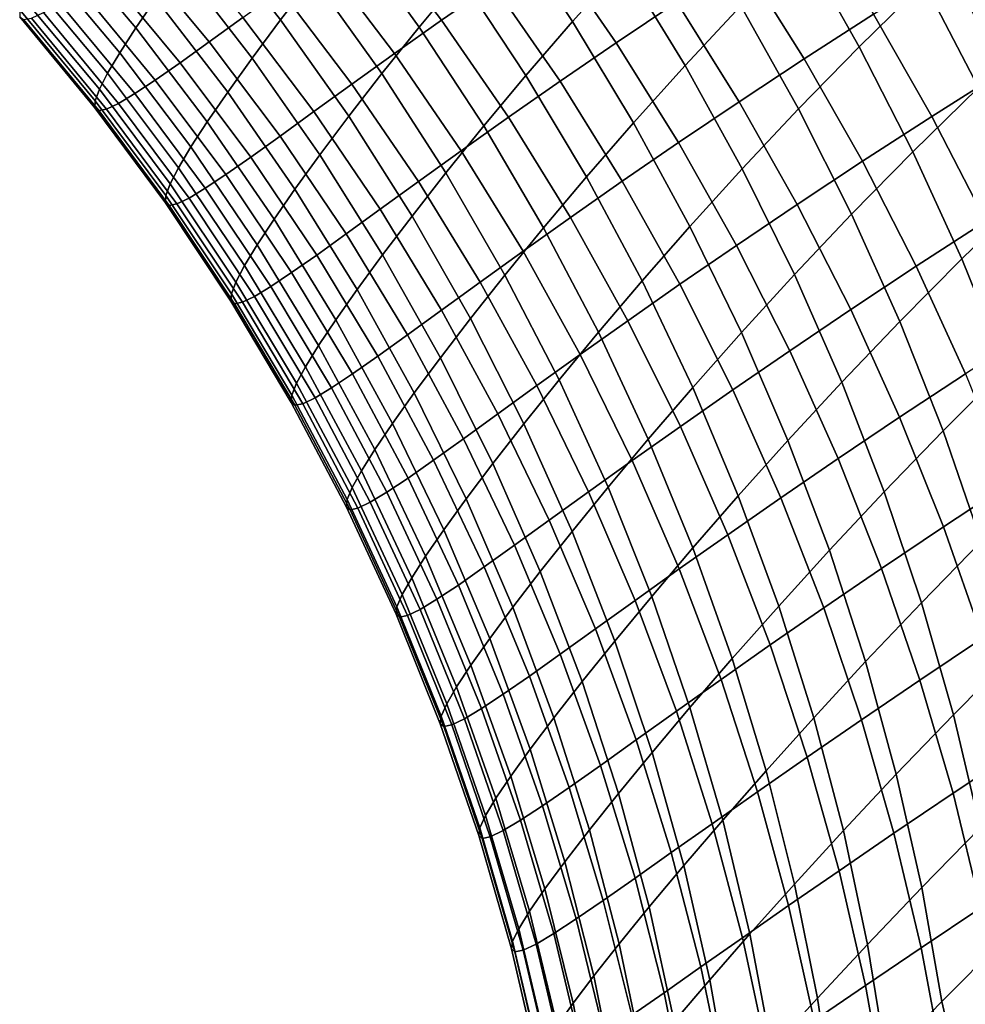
# Model space of a CAD drawing. Header units: metres. Extents: x -109 to 109, y -100 to 58.
# Tile 277 of 642: x -28.1 to -22.92, y -36.9 to -31.52. Entities that reach past the tile are written whole.
import ezdxf

# ---------------------------------------------------------------- set-up
doc = ezdxf.new("R2010")
doc.units = ezdxf.units.M
doc.layers.add('solid_21_062_100_XXX', color=7, linetype='CONTINUOUS')

msp = doc.modelspace()

# ---------------------------------------------------------------- linework, layer by layer
at = {"layer": 'solid_21_062_100_XXX'}
for points in [[(-25.072416, -31.532322, 13.551203), (-24.794165, -31.221809, 14.299462), (-25.155836, -30.686588, 14.30621), (-25.43152, -30.995335, 13.552175)], [(-26.668825, -31.522608, 10.494908), (-26.490444, -31.291058, 11.267242), (-26.890543, -30.784042, 11.280301), (-27.066629, -31.013695, 10.50345)], [(-25.910704, -31.562061, 12.031835), (-25.683006, -31.287729, 12.793958), (-26.063774, -30.765978, 12.80423), (-26.288898, -31.038368, 12.037116)], [(-23.503992, -31.66958, 15.79111), (-23.147943, -31.319929, 16.507757), (-23.468395, -30.759069, 16.500023), (-23.82226, -31.107618, 15.77639)], [(-25.505732, -31.328926, -5.315284), (-25.787962, -31.525146, -4.536965), (-26.176743, -31.013451, -4.60278), (-25.894409, -30.818193, -5.38873)], [(-24.456833, -31.772657, 14.308853), (-24.151611, -31.446192, 15.045931), (-24.49168, -30.896963, 15.042342), (-24.794165, -31.221809, 14.299462)], [(-27.461027, -31.565939, 8.158914), (-27.351395, -31.405275, 8.94335), (-27.769642, -30.913046, 8.95298), (-27.877628, -31.07225, 8.164292)], [(-24.502352, -31.425644, -6.777439), (-24.83359, -31.648098, -6.020404), (-25.198956, -31.119545, -6.087125), (-24.867617, -30.898033, -6.851736)], [(-23.42544, -31.491457, -8.1921), (-23.804783, -31.736107, -7.460456), (-24.146915, -31.19208, -7.52598), (-23.767431, -30.948303, -8.265163)], [(-25.326797, -31.826628, 12.797821), (-25.072416, -31.532322, 13.551203), (-25.43152, -30.995335, 13.552175), (-25.683006, -31.287729, 12.793958)], [(-22.851704, -31.893387, 16.534254), (-22.469376, -31.535563, 17.235603), (-22.767675, -30.962885, 17.216341), (-23.147943, -31.319929, 16.507757)], [(-22.277431, -31.532688, -9.553154), (-22.703426, -31.795717, -8.850812), (-23.022596, -31.237545, -8.913152), (-22.596388, -30.975281, -9.622988)], [(-26.875473, -31.510216, -2.21721), (-27.059269, -31.642775, -1.416009), (-27.471375, -31.147671, -1.46451), (-27.287743, -31.015959, -2.272503)], [(-26.824488, -31.73175, 9.72016), (-26.668825, -31.522608, 10.494908), (-27.066629, -31.013695, 10.50345), (-27.220003, -31.221006, 9.724864)], [(-26.114973, -31.81673, 11.266112), (-25.910704, -31.562061, 12.031835), (-26.288898, -31.038368, 12.037116), (-26.490444, -31.291058, 11.267242)], [(-25.787962, -31.525146, -4.536965), (-26.045666, -31.707178, -3.752941), (-26.434322, -31.194517, -3.811576), (-26.176743, -31.013451, -4.60278)], [(-27.549007, -31.702551, 7.37174), (-27.461027, -31.565939, 8.158914), (-27.877628, -31.07225, 8.164292), (-27.964138, -31.207598, 7.373145)], [(-23.836164, -32.009556, 15.066577), (-23.503992, -31.66958, 15.79111), (-23.82226, -31.107618, 15.77639), (-24.151611, -31.446192, 15.045931)], [(-27.059269, -31.642775, -1.416009), (-27.218775, -31.756956, -0.613441), (-27.63063, -31.261068, -0.65566), (-27.471375, -31.147671, -1.46451)], [(-24.83359, -31.648098, -6.020404), (-25.140549, -31.858458, -5.255683), (-25.505732, -31.328926, -5.315284), (-25.198956, -31.119545, -6.087125)], [(-27.615383, -31.814804, 6.582065), (-27.549007, -31.702551, 7.37174), (-27.964138, -31.207598, 7.373145), (-28.029251, -31.318798, 6.579697)], [(-26.045666, -31.707178, -3.752941), (-26.278854, -31.874046, -2.964132), (-26.667202, -31.36043, -3.016067), (-26.434322, -31.194517, -3.811576)], [(-23.804783, -31.736107, -7.460456), (-24.160404, -31.970598, -6.719032), (-24.502352, -31.425644, -6.777439), (-24.146915, -31.19208, -7.52598)], [(-27.218775, -31.756956, -0.613441), (-27.354343, -31.851723, 0.189868), (-27.765917, -31.355143, 0.153441), (-27.63063, -31.261068, -0.65566)], [(-26.95805, -31.917711, 8.942005), (-26.824488, -31.73175, 9.72016), (-27.220003, -31.221006, 9.724864), (-27.351395, -31.405275, 8.94335)], [(-24.738239, -32.084988, 13.56539), (-24.456833, -31.772657, 14.308853), (-24.794165, -31.221809, 14.299462), (-25.072416, -31.532322, 13.551203)], [(-22.703426, -31.795717, -8.850812), (-23.10643, -32.050468, -8.136851), (-23.42544, -31.491457, -8.1921), (-23.022596, -31.237545, -8.913152)], [(-27.660143, -31.902515, 5.790181), (-27.615383, -31.814804, 6.582065), (-28.029251, -31.318798, 6.579697), (-28.072979, -31.405682, 5.784166)], [(-26.296129, -32.050247, 10.497126), (-26.114973, -31.81673, 11.266112), (-26.490444, -31.291058, 11.267242), (-26.668825, -31.522608, 10.494908)], [(-25.557611, -32.102966, 12.039614), (-25.326797, -31.826628, 12.797821), (-25.683006, -31.287729, 12.793958), (-25.910704, -31.562061, 12.031835)], [(-23.210562, -32.244167, 15.823737), (-22.851704, -31.893387, 16.534254), (-23.147943, -31.319929, 16.507757), (-23.503992, -31.66958, 15.79111)], [(-27.354343, -31.851723, 0.189868), (-27.466339, -31.926174, 0.993591), (-27.877661, -31.42902, 0.962521), (-27.765917, -31.355143, 0.153441)], [(-26.278854, -31.874046, -2.964132), (-26.487577, -32.024761, -2.171471), (-26.875473, -31.510216, -2.21721), (-26.667202, -31.36043, -3.016067)], [(-25.140549, -31.858458, -5.255683), (-25.423201, -32.055672, -4.484012), (-25.787962, -31.525146, -4.536965), (-25.505732, -31.328926, -5.315284)], [(-27.683241, -31.965654, 4.996066), (-27.660143, -31.902515, 5.790181), (-28.072979, -31.405682, 5.784166), (-28.095293, -31.468227, 4.986424)], [(-27.466339, -31.926174, 0.993591), (-27.555052, -31.979456, 1.797128), (-27.966198, -31.481871, 1.771013), (-27.877661, -31.42902, 0.962521)], [(-27.069668, -32.079891, 8.160543), (-26.95805, -31.917711, 8.942005), (-27.351395, -31.405275, 8.94335), (-27.461027, -31.565939, 8.158914)], [(-24.160404, -31.970598, -6.719032), (-24.492123, -32.194023, -5.968649), (-24.83359, -31.648098, -6.020404), (-24.502352, -31.425644, -6.777439)], [(-27.684553, -32.004444, 4.199501), (-27.683241, -31.965654, 4.996066), (-28.095293, -31.468227, 4.986424), (-28.096066, -31.506657, 4.186122)], [(-27.555052, -31.979456, 1.797128), (-27.620768, -32.010746, 2.599637), (-28.03186, -31.512899, 2.578089), (-27.966198, -31.481871, 1.771013)], [(-24.144726, -32.337681, 14.33436), (-23.836164, -32.009556, 15.066577), (-24.151611, -31.446192, 15.045931), (-24.456833, -31.772657, 14.308853)], [(-27.66383, -32.019295, 3.400555), (-27.684553, -32.004444, 4.199501), (-28.096066, -31.506657, 4.186122), (-28.075031, -31.521374, 3.38323)], [(-27.620768, -32.010746, 2.599637), (-27.66383, -32.019295, 3.400555), (-28.075031, -31.521374, 3.38323), (-28.03186, -31.512899, 2.578089)], [(-26.487577, -32.024761, -2.171471), (-26.671919, -32.158203, -1.375936), (-27.059269, -31.642775, -1.416009), (-26.875473, -31.510216, -2.21721)], [(-26.454519, -32.261292, 9.724997), (-26.296129, -32.050247, 10.497126), (-26.668825, -31.522608, 10.494908), (-26.824488, -31.73175, 9.72016)], [(-25.423201, -32.055672, -4.484012), (-25.681522, -32.238708, -3.706143), (-26.045666, -31.707178, -3.752941), (-25.787962, -31.525146, -4.536965)], [(-24.996082, -32.38126, 12.81581), (-24.738239, -32.084988, 13.56539), (-25.072416, -31.532322, 13.551203), (-25.326797, -31.826628, 12.797821)], [(-23.10643, -32.050468, -8.136851), (-23.486261, -32.296017, -7.41188), (-23.804783, -31.736107, -7.460456), (-23.42544, -31.491457, -8.1921)], [(-27.159405, -32.217823, 7.376041), (-27.069668, -32.079891, 8.160543), (-27.461027, -31.565939, 8.158914), (-27.549007, -31.702551, 7.37174)], [(-25.765116, -32.35968, 11.276914), (-25.557611, -32.102966, 12.039614), (-25.910704, -31.562061, 12.031835), (-26.114973, -31.81673, 11.266112)], [(-26.671919, -32.158203, -1.375936), (-26.832018, -32.273201, -0.578484), (-27.218775, -31.756956, -0.613441), (-27.059269, -31.642775, -1.416009)], [(-24.492123, -32.194023, -5.968649), (-24.79982, -32.405392, -5.210085), (-25.140549, -31.858458, -5.255683), (-24.83359, -31.648098, -6.020404)], [(-27.227268, -32.331169, 6.588818), (-27.159405, -32.217823, 7.376041), (-27.549007, -31.702551, 7.37174), (-27.615383, -31.814804, 6.582065)], [(-23.546167, -32.585575, 15.104224), (-23.210562, -32.244167, 15.823737), (-23.503992, -31.66958, 15.79111), (-23.836164, -32.009556, 15.066577)], [(-26.832018, -32.273201, -0.578484), (-26.968161, -32.36869, 0.220236), (-27.354343, -31.851723, 0.189868), (-27.218775, -31.756956, -0.613441)], [(-26.590637, -32.449005, 8.948948), (-26.454519, -32.261292, 9.724997), (-26.824488, -31.73175, 9.72016), (-26.95805, -31.917711, 8.942005)], [(-25.681522, -32.238708, -3.706143), (-25.915478, -32.406563, -2.922972), (-26.278854, -31.874046, -2.964132), (-26.045666, -31.707178, -3.752941)], [(-23.486261, -32.296017, -7.41188), (-23.842672, -32.53146, -6.676668), (-24.160404, -31.970598, -6.719032), (-23.804783, -31.736107, -7.460456)], [(-24.429869, -32.651875, 13.594699), (-24.144726, -32.337681, 14.33436), (-24.456833, -31.772657, 14.308853), (-24.738239, -32.084988, 13.56539)], [(-22.407423, -32.368256, -8.807284), (-22.811237, -32.623867, -8.099565), (-23.10643, -32.050468, -8.136851), (-22.703426, -31.795717, -8.850812)], [(-27.273224, -32.419743, 5.799244), (-27.227268, -32.331169, 6.588818), (-27.615383, -31.814804, 6.582065), (-27.660143, -31.902515, 5.790181)], [(-26.968161, -32.36869, 0.220236), (-27.080654, -32.443737, 1.019836), (-27.466339, -31.926174, 0.993591), (-27.354343, -31.851723, 0.189868)], [(-25.94952, -32.595234, 10.510096), (-25.765116, -32.35968, 11.276914), (-26.114973, -31.81673, 11.266112), (-26.296129, -32.050247, 10.497126)], [(-25.230551, -32.659664, 12.060431), (-24.996082, -32.38126, 12.81581), (-25.326797, -31.826628, 12.797821), (-25.557611, -32.102966, 12.039614)], [(-24.79982, -32.405392, -5.210085), (-25.083418, -32.603638, -4.444059), (-25.423201, -32.055672, -4.484012), (-25.140549, -31.858458, -5.255683)], [(-27.297211, -32.483501, 5.007415), (-27.273224, -32.419743, 5.799244), (-27.660143, -31.902515, 5.790181), (-27.683241, -31.965654, 4.996066)], [(-26.704578, -32.612759, 8.169176), (-26.590637, -32.449005, 8.948948), (-26.95805, -31.917711, 8.942005), (-27.069668, -32.079891, 8.160543)], [(-25.915478, -32.406563, -2.922972), (-26.125072, -32.558243, -2.135406), (-26.487577, -32.024761, -2.171471), (-26.278854, -31.874046, -2.964132)], [(-22.942743, -32.829865, 15.874184), (-22.580458, -32.477936, 16.579439), (-22.851704, -31.893387, 16.534254), (-23.210562, -32.244167, 15.823737)], [(-27.299105, -32.522663, 4.213248), (-27.297211, -32.483501, 5.007415), (-27.683241, -31.965654, 4.996066), (-27.684553, -32.004444, 4.199501)], [(-27.080654, -32.443737, 1.019836), (-27.169735, -32.497463, 1.819682), (-27.555052, -31.979456, 1.797128), (-27.466339, -31.926174, 0.993591)], [(-23.842672, -32.53146, -6.676668), (-24.175453, -32.755886, -5.931995), (-24.492123, -32.194023, -5.968649), (-24.160404, -31.970598, -6.719032)], [(-27.278671, -32.537659, 3.41692), (-27.299105, -32.522663, 4.213248), (-27.684553, -32.004444, 4.199501), (-27.66383, -32.019295, 3.400555)], [(-27.23564, -32.52903, 2.618915), (-27.278671, -32.537659, 3.41692), (-27.66383, -32.019295, 3.400555), (-27.620768, -32.010746, 2.599637)], [(-27.169735, -32.497463, 1.819682), (-27.23564, -32.52903, 2.618915), (-27.620768, -32.010746, 2.599637), (-27.555052, -31.979456, 1.797128)], [(-26.125072, -32.558243, -2.135406), (-26.310343, -32.692604, -1.344396), (-26.671919, -32.158203, -1.375936), (-26.487577, -32.024761, -2.171471)], [(-23.858662, -32.915394, 14.375915), (-23.546167, -32.585575, 15.104224), (-23.836164, -32.009556, 15.066577), (-24.144726, -32.337681, 14.33436)], [(-26.79635, -32.752056, 7.386037), (-26.704578, -32.612759, 8.169176), (-27.069668, -32.079891, 8.160543), (-27.159405, -32.217823, 7.376041)], [(-26.111069, -32.808235, 9.739363), (-25.94952, -32.595234, 10.510096), (-26.296129, -32.050247, 10.497126), (-26.454519, -32.261292, 9.724997)], [(-25.083418, -32.603638, -4.444059), (-25.342846, -32.787704, -3.671306), (-25.681522, -32.238708, -3.706143), (-25.423201, -32.055672, -4.484012)], [(-22.811237, -32.623867, -8.099565), (-23.192188, -32.870335, -7.38038), (-23.486261, -32.296017, -7.41188), (-23.10643, -32.050468, -8.136851)], [(-25.441792, -32.918484, 11.299618), (-25.230551, -32.659664, 12.060431), (-25.557611, -32.102966, 12.039614), (-25.765116, -32.35968, 11.276914)], [(-24.691729, -32.950165, 12.847878), (-24.429869, -32.651875, 13.594699), (-24.738239, -32.084988, 13.56539), (-24.996082, -32.38126, 12.81581)], [(-26.310343, -32.692604, -1.344396), (-26.471373, -32.808445, -0.55088), (-26.832018, -32.273201, -0.578484), (-26.671919, -32.158203, -1.375936)], [(-26.865925, -32.866539, 6.599936), (-26.79635, -32.752056, 7.386037), (-27.159405, -32.217823, 7.376041), (-27.227268, -32.331169, 6.588818)], [(-25.342846, -32.787704, -3.671306), (-25.578026, -32.956585, -2.892696), (-25.915478, -32.406563, -2.922972), (-25.681522, -32.238708, -3.706143)], [(-24.175453, -32.755886, -5.931995), (-24.484438, -32.968292, -5.17861), (-24.79982, -32.405392, -5.210085), (-24.492123, -32.194023, -5.968649)], [(-26.471373, -32.808445, -0.55088), (-26.608385, -32.904682, 0.244465), (-26.968161, -32.36869, 0.220236), (-26.832018, -32.273201, -0.578484)], [(-26.250126, -32.997761, 8.96416), (-26.111069, -32.808235, 9.739363), (-26.454519, -32.261292, 9.724997), (-26.590637, -32.449005, 8.948948)], [(-23.192188, -32.870335, -7.38038), (-23.549994, -33.106754, -6.650459), (-23.842672, -32.53146, -6.676668), (-23.486261, -32.296017, -7.41188)], [(-23.282385, -33.172737, 15.158774), (-22.942743, -32.829865, 15.874184), (-23.210562, -32.244167, 15.823737), (-23.546167, -32.585575, 15.104224)], [(-26.913239, -32.956005, 5.811332), (-26.865925, -32.866539, 6.599936), (-27.227268, -32.331169, 6.588818), (-27.273224, -32.419743, 5.799244)], [(-24.148115, -33.231495, 13.639053), (-23.858662, -32.915394, 14.375915), (-24.144726, -32.337681, 14.33436), (-24.429869, -32.651875, 13.594699)], [(-26.608385, -32.904682, 0.244465), (-26.721619, -32.980347, 1.041189), (-27.080654, -32.443737, 1.019836), (-26.968161, -32.36869, 0.220236)], [(-25.629911, -33.156128, 10.533784), (-25.441792, -32.918484, 11.299618), (-25.765116, -32.35968, 11.276914), (-25.94952, -32.595234, 10.510096)], [(-24.930378, -33.230686, 12.094234), (-24.691729, -32.950165, 12.847878), (-24.996082, -32.38126, 12.81581), (-25.230551, -32.659664, 12.060431)], [(-26.938217, -33.020405, 5.020442), (-26.913239, -32.956005, 5.811332), (-27.273224, -32.419743, 5.799244), (-27.297211, -32.483501, 5.007415)], [(-26.721619, -32.980347, 1.041189), (-26.811256, -33.034538, 1.838617), (-27.169735, -32.497463, 1.819682), (-27.080654, -32.443737, 1.019836)], [(-26.366718, -33.163143, 8.184791), (-26.250126, -32.997761, 8.96416), (-26.590637, -32.449005, 8.948948), (-26.704578, -32.612759, 8.169176)], [(-25.578026, -32.956585, -2.892696), (-25.788914, -33.109261, -2.109108), (-26.125072, -32.558243, -2.135406), (-25.915478, -32.406563, -2.922972)], [(-24.484438, -32.968292, -5.17861), (-24.769505, -33.167595, -4.417212), (-25.083418, -32.603638, -4.444059), (-24.79982, -32.405392, -5.210085)], [(-26.940731, -33.059956, 4.227328), (-26.938217, -33.020405, 5.020442), (-27.297211, -32.483501, 5.007415), (-27.299105, -32.522663, 4.213248)], [(-26.811256, -33.034538, 1.838617), (-26.877487, -33.066387, 2.635871), (-27.23564, -32.52903, 2.618915), (-27.169735, -32.497463, 1.819682)], [(-22.701239, -33.425133, 15.942318), (-22.334915, -33.072037, 16.643196), (-22.580458, -32.477936, 16.579439), (-22.942743, -32.829865, 15.874184)], [(-26.920568, -33.075096, 3.432285), (-26.940731, -33.059956, 4.227328), (-27.299105, -32.522663, 4.213248), (-27.278671, -32.537659, 3.41692)], [(-26.877487, -33.066387, 2.635871), (-26.920568, -33.075096, 3.432285), (-27.278671, -32.537659, 3.41692), (-27.23564, -32.52903, 2.618915)], [(-25.788914, -33.109261, -2.109108), (-25.975491, -33.244564, -1.321471), (-26.310343, -32.692604, -1.344396), (-26.125072, -32.558243, -2.135406)], [(-23.549994, -33.106754, -6.650459), (-23.884411, -33.332207, -5.91054), (-24.175453, -32.755886, -5.931995), (-23.842672, -32.53146, -6.676668)], [(-26.4608, -33.303848, 7.401701), (-26.366718, -33.163143, 8.184791), (-26.704578, -32.612759, 8.169176), (-26.79635, -32.752056, 7.386037)], [(-25.795038, -33.371147, 9.76322), (-25.629911, -33.156128, 10.533784), (-25.94952, -32.595234, 10.510096), (-26.111069, -32.808235, 9.739363)], [(-24.769505, -33.167595, -4.417212), (-25.030531, -33.35273, -3.648522), (-25.342846, -32.787704, -3.671306), (-25.083418, -32.603638, -4.444059)], [(-23.599396, -33.504284, 14.433408), (-23.282385, -33.172737, 15.158774), (-23.546167, -32.585575, 15.104224), (-23.858662, -32.915394, 14.375915)], [(-25.145849, -33.491665, 11.334166), (-24.930378, -33.230686, 12.094234), (-25.230551, -32.659664, 12.060431), (-25.441792, -32.918484, 11.299618)], [(-24.414537, -33.531853, 12.893938), (-24.148115, -33.231495, 13.639053), (-24.429869, -32.651875, 13.594699), (-24.691729, -32.950165, 12.847878)], [(-22.540642, -33.210144, -8.080338), (-22.923334, -33.457558, -7.366039), (-23.192188, -32.870335, -7.38038), (-22.811237, -32.623867, -8.099565)], [(-25.975491, -33.244564, -1.321471), (-26.137789, -33.361279, -0.530703), (-26.471373, -32.808445, -0.55088), (-26.310343, -32.692604, -1.344396)], [(-26.532303, -33.419506, 6.615393), (-26.4608, -33.303848, 7.401701), (-26.79635, -32.752056, 7.386037), (-26.865925, -32.866539, 6.599936)], [(-23.884411, -33.332207, -5.91054), (-24.195236, -33.545677, -5.161339), (-24.484438, -32.968292, -5.17861), (-24.175453, -32.755886, -5.931995)], [(-26.137789, -33.361279, -0.530703), (-26.275961, -33.458286, 0.262491), (-26.608385, -32.904682, 0.244465), (-26.471373, -32.808445, -0.55088)], [(-25.93741, -33.562538, 8.987602), (-25.795038, -33.371147, 9.76322), (-26.111069, -32.808235, 9.739363), (-26.250126, -32.997761, 8.96416)], [(-25.030531, -33.35273, -3.648522), (-25.267389, -33.522663, -2.873383), (-25.578026, -32.956585, -2.892696), (-25.342846, -32.787704, -3.671306)], [(-23.045507, -33.769493, 15.230083), (-22.701239, -33.425133, 15.942318), (-22.942743, -32.829865, 15.874184), (-23.282385, -33.172737, 15.158774)], [(-26.581135, -33.509895, 5.826414), (-26.532303, -33.419506, 6.615393), (-26.865925, -32.866539, 6.599936), (-26.913239, -32.956005, 5.811332)], [(-22.923334, -33.457558, -7.366039), (-23.283136, -33.694973, -6.640474), (-23.549994, -33.106754, -6.650459), (-23.192188, -32.870335, -7.38038)], [(-26.275961, -33.458286, 0.262491), (-26.390177, -33.534595, 1.057592), (-26.721619, -32.980347, 1.041189), (-26.608385, -32.904682, 0.244465)], [(-25.33814, -33.731457, 10.56813), (-25.145849, -33.491665, 11.334166), (-25.441792, -32.918484, 11.299618), (-25.629911, -33.156128, 10.533784)], [(-23.893719, -33.822327, 13.698336), (-23.599396, -33.504284, 14.433408), (-23.858662, -32.915394, 14.375915), (-24.148115, -33.231495, 13.639053)], [(-26.607201, -33.574955, 5.035112), (-26.581135, -33.509895, 5.826414), (-26.913239, -32.956005, 5.811332), (-26.938217, -33.020405, 5.020442)], [(-26.390177, -33.534595, 1.057592), (-26.48056, -33.589264, 1.853882), (-26.811256, -33.034538, 1.838617), (-26.721619, -32.980347, 1.041189)], [(-25.267389, -33.522663, -2.873383), (-25.479982, -33.676361, -2.092648), (-25.788914, -33.109261, -2.109108), (-25.578026, -32.956585, -2.892696)], [(-24.657885, -33.814533, 12.140932), (-24.414537, -33.531853, 12.893938), (-24.691729, -32.950165, 12.847878), (-24.930378, -33.230686, 12.094234)], [(-24.195236, -33.545677, -5.161339), (-24.482288, -33.746071, -4.403542), (-24.769505, -33.167595, -4.417212), (-24.484438, -32.968292, -5.17861)], [(-26.610374, -33.614906, 4.241704), (-26.607201, -33.574955, 5.035112), (-26.938217, -33.020405, 5.020442), (-26.940731, -33.059956, 4.227328)], [(-26.48056, -33.589264, 1.853882), (-26.547255, -33.621407, 2.650462), (-26.877487, -33.066387, 2.635871), (-26.811256, -33.034538, 1.838617)], [(-26.056976, -33.729591, 8.207345), (-25.93741, -33.562538, 8.987602), (-26.250126, -32.997761, 8.96416), (-26.366718, -33.163143, 8.184791)], [(-26.590462, -33.630196, 3.446607), (-26.610374, -33.614906, 4.241704), (-26.940731, -33.059956, 4.227328), (-26.920568, -33.075096, 3.432285)], [(-26.547255, -33.621407, 2.650462), (-26.590462, -33.630196, 3.446607), (-26.920568, -33.075096, 3.432285), (-26.877487, -33.066387, 2.635871)], [(-25.479982, -33.676361, -2.092648), (-25.668245, -33.812641, -1.307222), (-25.975491, -33.244564, -1.321471), (-25.788914, -33.109261, -2.109108)], [(-25.507261, -33.948544, 9.796505), (-25.33814, -33.731457, 10.56813), (-25.629911, -33.156128, 10.533784), (-25.795038, -33.371147, 9.76322)], [(-23.283136, -33.694973, -6.640474), (-23.619766, -33.921474, -5.904338), (-23.884411, -33.332207, -5.91054), (-23.549994, -33.106754, -6.650459)], [(-26.153639, -33.871746, 7.422993), (-26.056976, -33.729591, 8.207345), (-26.366718, -33.163143, 8.184791), (-26.4608, -33.303848, 7.401701)], [(-24.482288, -33.746071, -4.403542), (-24.745394, -33.932297, -3.637851), (-25.030531, -33.35273, -3.648522), (-24.769505, -33.167595, -4.417212)], [(-23.367607, -34.102795, 14.506689), (-23.045507, -33.769493, 15.230083), (-23.282385, -33.172737, 15.158774), (-23.599396, -33.504284, 14.433408)], [(-25.668245, -33.812641, -1.307222), (-25.832144, -33.930252, -0.518005), (-26.137789, -33.361279, -0.530703), (-25.975491, -33.244564, -1.321471)], [(-24.878071, -34.077724, 11.380466), (-24.657885, -33.814533, 12.140932), (-24.930378, -33.230686, 12.094234), (-25.145849, -33.491665, 11.334166)], [(-24.165239, -34.124786, 12.953872), (-23.893719, -33.822327, 13.698336), (-24.148115, -33.231495, 13.639053), (-24.414537, -33.531853, 12.893938)], [(-26.22728, -33.988613, 6.635145), (-26.153639, -33.871746, 7.422993), (-26.4608, -33.303848, 7.401701), (-26.532303, -33.419506, 6.615393)], [(-25.832144, -33.930252, -0.518005), (-25.971762, -34.028057, 0.274267), (-26.275961, -33.458286, 0.262491), (-26.137789, -33.361279, -0.530703)], [(-25.653313, -34.14185, 9.019213), (-25.507261, -33.948544, 9.796505), (-25.795038, -33.371147, 9.76322), (-25.93741, -33.562538, 8.987602)], [(-24.745394, -33.932297, -3.637851), (-24.984379, -34.10331, -2.865084), (-25.267389, -33.522663, -2.873383), (-25.030531, -33.35273, -3.648522)], [(-23.619766, -33.921474, -5.904338), (-23.932972, -34.136036, -5.158318), (-24.195236, -33.545677, -5.161339), (-23.884411, -33.332207, -5.91054)], [(-26.277782, -34.079952, 5.844449), (-26.22728, -33.988613, 6.635145), (-26.532303, -33.419506, 6.615393), (-26.581135, -33.509895, 5.826414)], [(-22.836161, -34.374275, 15.317966), (-22.486683, -34.028412, 16.027962), (-22.701239, -33.425133, 15.942318), (-23.045507, -33.769493, 15.230083)], [(-25.971762, -34.028057, 0.274267), (-26.087198, -34.105022, 1.069003), (-26.390177, -33.534595, 1.057592), (-26.275961, -33.458286, 0.262491)], [(-22.68041, -34.056133, -7.368894), (-23.042803, -34.294571, -6.646739), (-23.283136, -33.694973, -6.640474), (-22.923334, -33.457558, -7.366039)], [(-26.305035, -34.145695, 5.051387), (-26.277782, -34.079952, 5.844449), (-26.581135, -33.509895, 5.826414), (-26.607201, -33.574955, 5.035112)], [(-24.984379, -34.10331, -2.865084), (-25.199093, -34.25806, -2.086069), (-25.479982, -33.676361, -2.092648), (-25.267389, -33.522663, -2.873383)], [(-25.074976, -34.319706, 10.613042), (-24.878071, -34.077724, 11.380466), (-25.145849, -33.491665, 11.334166), (-25.33814, -33.731457, 10.56813)], [(-24.413788, -34.409676, 12.200403), (-24.165239, -34.124786, 12.953872), (-24.414537, -33.531853, 12.893938), (-24.657885, -33.814533, 12.140932)], [(-23.667349, -34.422813, 13.772391), (-23.367607, -34.102795, 14.506689), (-23.599396, -33.504284, 14.433408), (-23.893719, -33.822327, 13.698336)], [(-26.308905, -34.186058, 4.256339), (-26.305035, -34.145695, 5.051387), (-26.607201, -33.574955, 5.035112), (-26.610374, -33.614906, 4.241704)], [(-26.087198, -34.105022, 1.069003), (-26.178516, -34.160183, 1.865438), (-26.48056, -33.589264, 1.853882), (-26.390177, -33.534595, 1.057592)], [(-25.776169, -34.310619, 8.23678), (-25.653313, -34.14185, 9.019213), (-25.93741, -33.562538, 8.987602), (-26.056976, -33.729591, 8.207345)], [(-23.932972, -34.136036, -5.158318), (-24.222521, -34.33754, -4.403083), (-24.482288, -33.746071, -4.403542), (-24.195236, -33.545677, -5.161339)], [(-26.289221, -34.201504, 3.45985), (-26.308905, -34.186058, 4.256339), (-26.610374, -33.614906, 4.241704), (-26.590462, -33.630196, 3.446607)], [(-26.245808, -34.192627, 2.66265), (-26.289221, -34.201504, 3.45985), (-26.590462, -33.630196, 3.446607), (-26.547255, -33.621407, 2.650462)], [(-26.178516, -34.160183, 1.865438), (-26.245808, -34.192627, 2.66265), (-26.547255, -33.621407, 2.650462), (-26.48056, -33.589264, 1.853882)], [(-25.199093, -34.25806, -2.086069), (-25.38941, -34.395336, -1.301687), (-25.668245, -33.812641, -1.307222), (-25.479982, -33.676361, -2.092648)], [(-23.042803, -34.294571, -6.646739), (-23.38221, -34.522141, -5.913408), (-23.619766, -33.921474, -5.904338), (-23.283136, -33.694973, -6.640474)], [(-25.875669, -34.454262, 7.449855), (-25.776169, -34.310619, 8.23678), (-26.056976, -33.729591, 8.207345), (-26.153639, -33.871746, 7.422993)], [(-25.248491, -34.538914, 9.839132), (-25.074976, -34.319706, 10.613042), (-25.33814, -33.731457, 10.56813), (-25.507261, -33.948544, 9.796505)], [(-24.222521, -34.33754, -4.403083), (-24.488188, -34.524879, -3.63932), (-24.745394, -33.932297, -3.637851), (-24.482288, -33.746071, -4.403542)], [(-23.163906, -34.709358, 14.595565), (-22.836161, -34.374275, 15.317966), (-23.045507, -33.769493, 15.230083), (-23.367607, -34.102795, 14.506689)], [(-25.38941, -34.395336, -1.301687), (-25.555239, -34.51387, -0.51282), (-25.832144, -33.930252, -0.518005), (-25.668245, -33.812641, -1.307222)], [(-24.639156, -34.675114, 11.438396), (-24.413788, -34.409676, 12.200403), (-24.657885, -33.814533, 12.140932), (-24.878071, -34.077724, 11.380466)], [(-23.944487, -34.727409, 13.02752), (-23.667349, -34.422813, 13.772391), (-23.893719, -33.822327, 13.698336), (-24.165239, -34.124786, 12.953872)], [(-25.951658, -34.572369, 6.659143), (-25.875669, -34.454262, 7.449855), (-26.153639, -33.871746, 7.422993), (-26.22728, -33.988613, 6.635145)], [(-25.555239, -34.51387, -0.51282), (-25.696589, -34.612492, 0.279762), (-25.971762, -34.028057, 0.274267), (-25.832144, -33.930252, -0.518005)], [(-25.398579, -34.734173, 9.058908), (-25.248491, -34.538914, 9.839132), (-25.507261, -33.948544, 9.796505), (-25.653313, -34.14185, 9.019213)], [(-24.488188, -34.524879, -3.63932), (-24.729744, -34.696999, -2.867821), (-24.984379, -34.10331, -2.865084), (-24.745394, -33.932297, -3.637851)], [(-23.38221, -34.522141, -5.913408), (-23.698334, -34.737808, -5.169556), (-23.932972, -34.136036, -5.158318), (-23.619766, -33.921474, -5.904338)], [(-26.003983, -34.66468, 5.865391), (-25.951658, -34.572369, 6.659143), (-26.22728, -33.988613, 6.635145), (-26.277782, -34.079952, 5.844449)], [(-25.696589, -34.612492, 0.279762), (-25.81348, -34.690132, 1.075392), (-26.087198, -34.105022, 1.069003), (-25.971762, -34.028057, 0.274267)], [(-22.464052, -34.664494, -7.388938), (-22.829622, -34.903965, -6.669238), (-23.042803, -34.294571, -6.646739), (-22.68041, -34.056133, -7.368894)], [(-26.032513, -34.731121, 5.069225), (-26.003983, -34.66468, 5.865391), (-26.277782, -34.079952, 5.844449), (-26.305035, -34.145695, 5.051387)], [(-25.81348, -34.690132, 1.075392), (-25.90592, -34.745796, 1.873254), (-26.178516, -34.160183, 1.865438), (-26.087198, -34.105022, 1.069003)], [(-24.729744, -34.696999, -2.867821), (-24.946983, -34.852821, -2.089388), (-25.199093, -34.25806, -2.086069), (-24.984379, -34.10331, -2.865084)], [(-24.841108, -34.919334, 10.668402), (-24.639156, -34.675114, 11.438396), (-24.878071, -34.077724, 11.380466), (-25.074976, -34.319706, 10.613042)], [(-24.198727, -35.014545, 12.272491), (-23.944487, -34.727409, 13.02752), (-24.165239, -34.124786, 12.953872), (-24.413788, -34.409676, 12.200403)], [(-23.469599, -35.03138, 13.861024), (-23.163906, -34.709358, 14.595565), (-23.367607, -34.102795, 14.506689), (-23.667349, -34.422813, 13.772391)], [(-26.037113, -34.771912, 4.271194), (-26.032513, -34.731121, 5.069225), (-26.305035, -34.145695, 5.051387), (-26.308905, -34.186058, 4.256339)], [(-25.90592, -34.745796, 1.873254), (-25.973938, -34.778549, 2.672401), (-26.245808, -34.192627, 2.66265), (-26.178516, -34.160183, 1.865438)], [(-25.525028, -34.904697, 8.273018), (-25.398579, -34.734173, 9.058908), (-25.653313, -34.14185, 9.019213), (-25.776169, -34.310619, 8.23678)], [(-23.698334, -34.737808, -5.169556), (-23.990889, -34.940445, -4.415838), (-24.222521, -34.33754, -4.403083), (-23.932972, -34.136036, -5.158318)], [(-26.017635, -34.787514, 3.471978), (-26.037113, -34.771912, 4.271194), (-26.308905, -34.186058, 4.256339), (-26.289221, -34.201504, 3.45985)], [(-25.973938, -34.778549, 2.672401), (-26.017635, -34.787514, 3.471978), (-26.289221, -34.201504, 3.45985), (-26.245808, -34.192627, 2.66265)], [(-24.946983, -34.852821, -2.089388), (-25.139721, -34.991123, -1.30488), (-25.38941, -34.395336, -1.301687), (-25.199093, -34.25806, -2.086069)], [(-25.627625, -35.049862, 7.482219), (-25.525028, -34.904697, 8.273018), (-25.776169, -34.310619, 8.23678), (-25.875669, -34.454262, 7.449855)], [(-25.019409, -35.140697, 9.890987), (-24.841108, -34.919334, 10.668402), (-25.074976, -34.319706, 10.613042), (-25.248491, -34.538914, 9.839132)], [(-23.990889, -34.940445, -4.415838), (-24.259588, -35.128925, -3.652926), (-24.488188, -34.524879, -3.63932), (-24.222521, -34.33754, -4.403083)], [(-22.829622, -34.903965, -6.669238), (-23.172367, -35.132622, -5.937724), (-23.38221, -34.522141, -5.913408), (-23.042803, -34.294571, -6.646739)], [(-25.139721, -34.991123, -1.30488), (-25.307804, -35.110596, -0.515161), (-25.555239, -34.51387, -0.51282), (-25.38941, -34.395336, -1.301687)], [(-22.988829, -35.32238, 14.699802), (-22.654894, -34.985497, 15.422188), (-22.836161, -34.374275, 15.317966), (-23.163906, -34.709358, 14.595565)], [(-24.429735, -35.282272, 11.507806), (-24.198727, -35.014545, 12.272491), (-24.413788, -34.409676, 12.200403), (-24.639156, -34.675114, 11.438396)], [(-23.752861, -35.338142, 13.114691), (-23.469599, -35.03138, 13.861024), (-23.667349, -34.422813, 13.772391), (-23.944487, -34.727409, 13.02752)], [(-25.706161, -35.169235, 6.687322), (-25.627625, -35.049862, 7.482219), (-25.875669, -34.454262, 7.449855), (-25.951658, -34.572369, 6.659143)], [(-25.307804, -35.110596, -0.515161), (-25.451164, -35.210049, 0.278962), (-25.696589, -34.612492, 0.279762), (-25.555239, -34.51387, -0.51282)], [(-25.173878, -35.337955, 9.106585), (-25.019409, -35.140697, 9.890987), (-25.248491, -34.538914, 9.839132), (-25.398579, -34.734173, 9.058908)], [(-24.259588, -35.128925, -3.652926), (-24.504152, -35.30217, -2.881586), (-24.729744, -34.696999, -2.867821), (-24.488188, -34.524879, -3.63932)], [(-23.172367, -35.132622, -5.937724), (-23.491941, -35.349419, -5.195022), (-23.698334, -34.737808, -5.169556), (-23.38221, -34.522141, -5.913408)], [(-25.760454, -35.262543, 5.889184), (-25.706161, -35.169235, 6.687322), (-25.951658, -34.572369, 6.659143), (-26.003983, -34.66468, 5.865391)], [(-25.790348, -35.3297, 5.088578), (-25.760454, -35.262543, 5.889184), (-26.003983, -34.66468, 5.865391), (-26.032513, -34.731121, 5.069225)], [(-25.451164, -35.210049, 0.278962), (-25.569744, -35.288383, 1.076741), (-25.81348, -34.690132, 1.075392), (-25.696589, -34.612492, 0.279762)], [(-25.569744, -35.288383, 1.076741), (-25.663485, -35.344563, 1.87731), (-25.90592, -34.745796, 1.873254), (-25.81348, -34.690132, 1.075392)], [(-24.504152, -35.30217, -2.881586), (-24.724316, -35.459087, -2.102597), (-24.946983, -34.852821, -2.089388), (-24.729744, -34.696999, -2.867821)], [(-24.637154, -35.528767, 10.734064), (-24.429735, -35.282272, 11.507806), (-24.639156, -34.675114, 11.438396), (-24.841108, -34.919334, 10.668402)], [(-23.300991, -35.646423, 13.964003), (-22.988829, -35.32238, 14.699802), (-23.163906, -34.709358, 14.595565), (-23.469599, -35.03138, 13.861024)], [(-25.795715, -35.370922, 4.28623), (-25.790348, -35.3297, 5.088578), (-26.032513, -34.731121, 5.069225), (-26.037113, -34.771912, 4.271194)], [(-25.776423, -35.386684, 3.48296), (-25.795715, -35.370922, 4.28623), (-26.037113, -34.771912, 4.271194), (-26.017635, -34.787514, 3.471978)], [(-25.663485, -35.344563, 1.87731), (-25.732363, -35.377632, 2.679691), (-25.973938, -34.778549, 2.672401), (-25.90592, -34.745796, 1.873254)], [(-25.30422, -35.510265, 8.315965), (-25.173878, -35.337955, 9.106585), (-25.398579, -34.734173, 9.058908), (-25.525028, -34.904697, 8.273018)], [(-24.013269, -35.627548, 12.357006), (-23.752861, -35.338142, 13.114691), (-23.944487, -34.727409, 13.02752), (-24.198727, -35.014545, 12.272491)], [(-23.491941, -35.349419, -5.195022), (-23.787998, -35.553207, -4.441773), (-23.990889, -34.940445, -4.415838), (-23.698334, -34.737808, -5.169556)], [(-25.732363, -35.377632, 2.679691), (-25.776423, -35.386684, 3.48296), (-26.017635, -34.787514, 3.471978), (-25.973938, -34.778549, 2.672401)], [(-24.724316, -35.459087, -2.102597), (-24.919834, -35.598427, -1.316793), (-25.139721, -34.991123, -1.30488), (-24.946983, -34.852821, -2.089388)], [(-25.410158, -35.656982, 7.519998), (-25.30422, -35.510265, 8.315965), (-25.525028, -34.904697, 8.273018), (-25.627625, -35.049862, 7.482219)], [(-24.82062, -35.752319, 9.951936), (-24.637154, -35.528767, 10.734064), (-24.841108, -34.919334, 10.668402), (-25.019409, -35.140697, 9.890987)], [(-22.644157, -35.521557, -6.707911), (-22.990793, -35.751316, -5.977222), (-23.172367, -35.132622, -5.937724), (-22.829622, -34.903965, -6.669238)], [(-23.787998, -35.553207, -4.441773), (-24.060196, -35.742844, -3.678633), (-24.259588, -35.128925, -3.652926), (-23.990889, -34.940445, -4.415838)], [(-22.842833, -35.940247, 14.819127), (-22.502182, -35.601551, 15.542478), (-22.654894, -34.985497, 15.422188), (-22.988829, -35.32238, 14.699802)], [(-24.919834, -35.598427, -1.316793), (-25.090488, -35.718864, -0.525023), (-25.307804, -35.110596, -0.515161), (-25.139721, -34.991123, -1.30488)], [(-24.250359, -35.897594, 11.588511), (-24.013269, -35.627548, 12.357006), (-24.198727, -35.014545, 12.272491), (-24.429735, -35.282272, 11.507806)], [(-23.590868, -35.955379, 13.215154), (-23.300991, -35.646423, 13.964003), (-23.469599, -35.03138, 13.861024), (-23.752861, -35.338142, 13.114691)], [(-25.491436, -35.777645, 6.719609), (-25.410158, -35.656982, 7.519998), (-25.627625, -35.049862, 7.482219), (-25.706161, -35.169235, 6.687322)], [(-25.090488, -35.718864, -0.525023), (-25.236134, -35.819168, 0.271868), (-25.451164, -35.210049, 0.278962), (-25.307804, -35.110596, -0.515161)], [(-24.979801, -35.951603, 9.162116), (-24.82062, -35.752319, 9.951936), (-25.019409, -35.140697, 9.890987), (-25.173878, -35.337955, 9.106585)], [(-24.060196, -35.742844, -3.678633), (-24.308195, -35.917229, -2.906343), (-24.504152, -35.30217, -2.881586), (-24.259588, -35.128925, -3.652926)], [(-22.990793, -35.751316, -5.977222), (-23.314337, -35.969257, -5.23465), (-23.491941, -35.349419, -5.195022), (-23.172367, -35.132622, -5.937724)], [(-25.547834, -35.871971, 5.915765), (-25.491436, -35.777645, 6.719609), (-25.706161, -35.169235, 6.687322), (-25.760454, -35.262543, 5.889184)], [(-25.236134, -35.819168, 0.271868), (-25.356628, -35.898201, 1.073048), (-25.569744, -35.288383, 1.076741), (-25.451164, -35.210049, 0.278962)], [(-25.579184, -35.939854, 5.109395), (-25.547834, -35.871971, 5.915765), (-25.760454, -35.262543, 5.889184), (-25.790348, -35.3297, 5.088578)], [(-25.356628, -35.898201, 1.073048), (-25.451849, -35.95491, 1.877595), (-25.663485, -35.344563, 1.87731), (-25.569744, -35.288383, 1.076741)], [(-24.308195, -35.917229, -2.906343), (-24.531675, -36.075264, -2.125659), (-24.724316, -35.459087, -2.102597), (-24.504152, -35.30217, -2.881586)], [(-24.463646, -36.146393, 10.809857), (-24.250359, -35.897594, 11.588511), (-24.429735, -35.282272, 11.507806), (-24.637154, -35.528767, 10.734064)], [(-25.585346, -35.981518, 4.301407), (-25.579184, -35.939854, 5.109395), (-25.790348, -35.3297, 5.088578), (-25.795715, -35.370922, 4.28623)], [(-25.451849, -35.95491, 1.877595), (-25.521715, -35.9883, 2.6845), (-25.732363, -35.377632, 2.679691), (-25.663485, -35.344563, 1.87731)], [(-25.114323, -36.125729, 8.365506), (-24.979801, -35.951603, 9.162116), (-25.173878, -35.337955, 9.106585), (-25.30422, -35.510265, 8.315965)], [(-23.857901, -36.247082, 12.453726), (-23.590868, -35.955379, 13.215154), (-23.752861, -35.338142, 13.114691), (-24.013269, -35.627548, 12.357006)], [(-23.314337, -35.969257, -5.23465), (-23.614384, -36.17421, -4.48082), (-23.787998, -35.553207, -4.441773), (-23.491941, -35.349419, -5.195022)], [(-23.161966, -36.266331, 14.081055), (-22.842833, -35.940247, 14.819127), (-22.988829, -35.32238, 14.699802), (-23.300991, -35.646423, 13.964003)], [(-25.566212, -35.997448, 3.492767), (-25.585346, -35.981518, 4.301407), (-25.795715, -35.370922, 4.28623), (-25.776423, -35.386684, 3.48296)], [(-25.521715, -35.9883, 2.6845), (-25.566212, -35.997448, 3.492767), (-25.776423, -35.386684, 3.48296), (-25.732363, -35.377632, 2.679691)], [(-24.531675, -36.075264, -2.125659), (-24.730328, -36.21566, -1.337394), (-24.919834, -35.598427, -1.316793), (-24.724316, -35.459087, -2.102597)], [(-25.223839, -36.274025, 7.563093), (-25.114323, -36.125729, 8.365506), (-25.30422, -35.510265, 8.315965), (-25.410158, -35.656982, 7.519998)], [(-22.486895, -36.145725, -6.762657), (-22.837959, -36.376598, -6.0318), (-22.990793, -35.751316, -5.977222), (-22.644157, -35.521557, -6.707911)], [(-24.652641, -36.372169, 10.021816), (-24.463646, -36.146393, 10.809857), (-24.637154, -35.528767, 10.734064), (-24.82062, -35.752319, 9.951936)], [(-23.614384, -36.17421, -4.48082), (-23.890533, -36.365017, -3.716373), (-24.060196, -35.742844, -3.678633), (-23.787998, -35.553207, -4.441773)], [(-24.730328, -36.21566, -1.337394), (-24.903866, -36.337074, -0.542379), (-25.090488, -35.718864, -0.525023), (-24.919834, -35.598427, -1.316793)], [(-24.101496, -36.51947, 11.680301), (-23.857901, -36.247082, 12.453726), (-24.013269, -35.627548, 12.357006), (-24.250359, -35.897594, 11.588511)], [(-25.308044, -36.396, 6.755918), (-25.223839, -36.274025, 7.563093), (-25.410158, -35.656982, 7.519998), (-25.491436, -35.777645, 6.719609)], [(-23.458929, -36.577492, 13.328645), (-23.161966, -36.266331, 14.081055), (-23.300991, -35.646423, 13.964003), (-23.590868, -35.955379, 13.215154)], [(-24.903866, -36.337074, -0.542379), (-25.052061, -36.43824, 0.258499), (-25.236134, -35.819168, 0.271868), (-25.090488, -35.718864, -0.525023)], [(-25.366686, -36.491356, 5.945065), (-25.308044, -36.396, 6.755918), (-25.491436, -35.777645, 6.719609), (-25.547834, -35.871971, 5.915765)], [(-24.816858, -36.573505, 9.225357), (-24.652641, -36.372169, 10.021816), (-24.82062, -35.752319, 9.951936), (-24.979801, -35.951603, 9.162116)], [(-23.890533, -36.365017, -3.716373), (-24.142389, -36.540565, -2.942028), (-24.308195, -35.917229, -2.906343), (-24.060196, -35.742844, -3.678633)], [(-22.837959, -36.376598, -6.0318), (-23.165985, -36.595692, -5.288335), (-23.314337, -35.969257, -5.23465), (-22.990793, -35.751316, -5.977222)], [(-25.052061, -36.43824, 0.258499), (-25.174694, -36.51799, 1.064321), (-25.356628, -35.898201, 1.073048), (-25.236134, -35.819168, 0.271868)], [(-25.399569, -36.559982, 5.131622), (-25.366686, -36.491356, 5.945065), (-25.547834, -35.871971, 5.915765), (-25.579184, -35.939854, 5.109395)], [(-25.174694, -36.51799, 1.064321), (-25.271568, -36.575233, 1.874108), (-25.451849, -35.95491, 1.877595), (-25.356628, -35.898201, 1.073048)], [(-24.321043, -36.770596, 10.895581), (-24.101496, -36.51947, 11.680301), (-24.250359, -35.897594, 11.588511), (-24.463646, -36.146393, 10.809857)], [(-25.406555, -36.602093, 4.316685), (-25.399569, -36.559982, 5.131622), (-25.579184, -35.939854, 5.109395), (-25.585346, -35.981518, 4.301407)], [(-25.271568, -36.575233, 1.874108), (-25.342548, -36.608952, 2.686816), (-25.521715, -35.9883, 2.6845), (-25.451849, -35.95491, 1.877595)], [(-24.955835, -36.749474, 8.421513), (-24.816858, -36.573505, 9.225357), (-24.979801, -35.951603, 9.162116), (-25.114323, -36.125729, 8.365506)], [(-24.142389, -36.540565, -2.942028), (-24.369568, -36.699726, -2.158516), (-24.531675, -36.075264, -2.125659), (-24.308195, -35.917229, -2.906343)], [(-23.73303, -36.87151, 12.562396), (-23.458929, -36.577492, 13.328645), (-23.590868, -35.955379, 13.215154), (-23.857901, -36.247082, 12.453726)], [(-23.052891, -36.889469, 14.211874), (-22.726305, -36.561337, 14.953225), (-22.842833, -35.940247, 14.819127), (-23.161966, -36.266331, 14.081055)], [(-25.38756, -36.618191, 3.501373), (-25.406555, -36.602093, 4.316685), (-25.585346, -35.981518, 4.301407), (-25.566212, -35.997448, 3.492767)], [(-25.342548, -36.608952, 2.686816), (-25.38756, -36.618191, 3.501373), (-25.566212, -35.997448, 3.492767), (-25.521715, -35.9883, 2.6845)], [(-23.165985, -36.595692, -5.288335), (-23.470501, -36.801826, -4.532875), (-23.614384, -36.17421, -4.48082), (-23.314337, -35.969257, -5.23465)], [(-24.369568, -36.699726, -2.158516), (-24.571697, -36.841198, -1.366629), (-24.730328, -36.21566, -1.337394), (-24.531675, -36.075264, -2.125659)], [(-25.069157, -36.899368, 7.611391), (-24.955835, -36.749474, 8.421513), (-25.114323, -36.125729, 8.365506), (-25.223839, -36.274025, 7.563093)], [(-24.515919, -36.998615, 10.100446), (-24.321043, -36.770596, 10.895581), (-24.463646, -36.146393, 10.809857), (-24.652641, -36.372169, 10.021816)], [(-24.571697, -36.841198, -1.366629), (-24.748423, -36.9636, -0.567183), (-24.903866, -36.337074, -0.542379), (-24.730328, -36.21566, -1.337394)], [(-23.470501, -36.801826, -4.532875), (-23.751047, -36.99382, -3.766047), (-23.890533, -36.365017, -3.716373), (-23.614384, -36.17421, -4.48082)], [(-25.156469, -37.022671, 6.796154), (-25.069157, -36.899368, 7.611391), (-25.223839, -36.274025, 7.563093), (-25.308044, -36.396, 6.755918)], [(-23.98354, -37.146259, 11.782932), (-23.73303, -36.87151, 12.562396), (-23.857901, -36.247082, 12.453726), (-24.101496, -36.51947, 11.680301)], [(-23.357395, -37.20285, 13.454866), (-23.052891, -36.889469, 14.211874), (-23.161966, -36.266331, 14.081055), (-23.458929, -36.577492, 13.328645)], [(-24.748423, -36.9636, -0.567183), (-24.899431, -37.065639, 0.238891), (-25.052061, -36.43824, 0.258499), (-24.903866, -36.337074, -0.542379)], [(-24.68548, -37.20203, 9.296141), (-24.515919, -36.998615, 10.100446), (-24.652641, -36.372169, 10.021816), (-24.816858, -36.573505, 9.225357)], [(-23.751047, -36.99382, -3.766047), (-24.00717, -37.17054, -2.988547), (-24.142389, -36.540565, -2.942028), (-23.890533, -36.365017, -3.716373)], [(-22.714273, -37.006821, -6.101314), (-23.047276, -37.227081, -5.355937), (-23.165985, -36.595692, -5.288335), (-22.837959, -36.376598, -6.0318)], [(-25.217482, -37.119076, 5.977006), (-25.156469, -37.022671, 6.796154), (-25.308044, -36.396, 6.755918), (-25.366686, -36.491356, 5.945065)], [(-24.899431, -37.065639, 0.238891), (-25.024418, -37.146114, 1.050585), (-25.174694, -36.51799, 1.064321), (-25.052061, -36.43824, 0.258499)], [(-25.251978, -37.18845, 5.1552), (-25.217482, -37.119076, 5.977006), (-25.366686, -36.491356, 5.945065), (-25.399569, -36.559982, 5.131622)], [(-25.024418, -37.146114, 1.050585), (-25.123119, -37.203903, 1.866858), (-25.271568, -36.575233, 1.874108), (-25.174694, -36.51799, 1.064321)], [(-24.00717, -37.17054, -2.988547), (-24.23842, -37.330837, -2.201081), (-24.369568, -36.699726, -2.158516), (-24.142389, -36.540565, -2.942028)], [(-24.209721, -37.399731, 10.991011), (-23.98354, -37.146259, 11.782932), (-24.101496, -36.51947, 11.680301), (-24.321043, -36.770596, 10.895581)], [(-25.259817, -37.231018, 4.332025), (-25.251978, -37.18845, 5.1552), (-25.399569, -36.559982, 5.131622), (-25.406555, -36.602093, 4.316685)], [(-25.240934, -37.247284, 3.508756), (-25.259817, -37.231018, 4.332025), (-25.406555, -36.602093, 4.316685), (-25.38756, -36.618191, 3.501373)], [(-25.123119, -37.203903, 1.866858), (-25.195335, -37.237949, 2.686633), (-25.342548, -36.608952, 2.686816), (-25.271568, -36.575233, 1.874108)], [(-24.829174, -37.37986, 8.483837), (-24.68548, -37.20203, 9.296141), (-24.816858, -36.573505, 9.225357), (-24.955835, -36.749474, 8.421513)], [(-23.638985, -37.499195, 12.682732), (-23.357395, -37.20285, 13.454866), (-23.458929, -36.577492, 13.328645), (-23.73303, -36.87151, 12.562396)], [(-23.047276, -37.227081, -5.355937), (-23.35673, -37.434402, -4.597803), (-23.470501, -36.801826, -4.532875), (-23.165985, -36.595692, -5.288335)], [(-22.726305, -36.561337, 14.953225), (-23.052891, -36.889469, 14.211874), (-22.923948, -37.44421, 14.47203), (-22.719845, -37.242474, 14.92857)], [(-25.195335, -37.237949, 2.686633), (-25.240934, -37.247284, 3.508756), (-25.38756, -36.618191, 3.501373), (-25.342548, -36.608952, 2.686816)], [(-24.23842, -37.330837, -2.201081), (-24.444365, -37.473392, -1.404421), (-24.571697, -36.841198, -1.366629), (-24.369568, -36.699726, -2.158516)], [(-24.94652, -37.531368, 7.664764), (-24.829174, -37.37986, 8.483837), (-24.955835, -36.749474, 8.421513), (-25.069157, -36.899368, 7.611391)], [(-24.41081, -37.630016, 10.187617), (-24.209721, -37.399731, 10.991011), (-24.321043, -36.770596, 10.895581), (-24.515919, -36.998615, 10.100446)], [(-23.35673, -37.434402, -4.597803), (-23.642105, -37.62759, -3.827525), (-23.751047, -36.99382, -3.766047), (-23.470501, -36.801826, -4.532875)], [(-24.444365, -37.473392, -1.404421), (-24.624571, -37.596794, -0.599371), (-24.748423, -36.9636, -0.567183), (-24.571697, -36.841198, -1.366629)], [(-23.896801, -37.776318, 11.896137), (-23.638985, -37.499195, 12.682732), (-23.73303, -36.87151, 12.562396), (-23.98354, -37.146259, 11.782932)], [(-25.037109, -37.656017, 6.840213), (-24.94652, -37.531368, 7.664764), (-25.069157, -36.899368, 7.611391), (-25.156469, -37.022671, 6.796154)], [(-23.357395, -37.20285, 13.454866), (-23.115662, -37.636433, 14.019312), (-22.923948, -37.44421, 14.47203), (-23.052891, -36.889469, 14.211874)]]:
    msp.add_3dface(points, dxfattribs=at)

doc.saveas('drawing.dxf')
